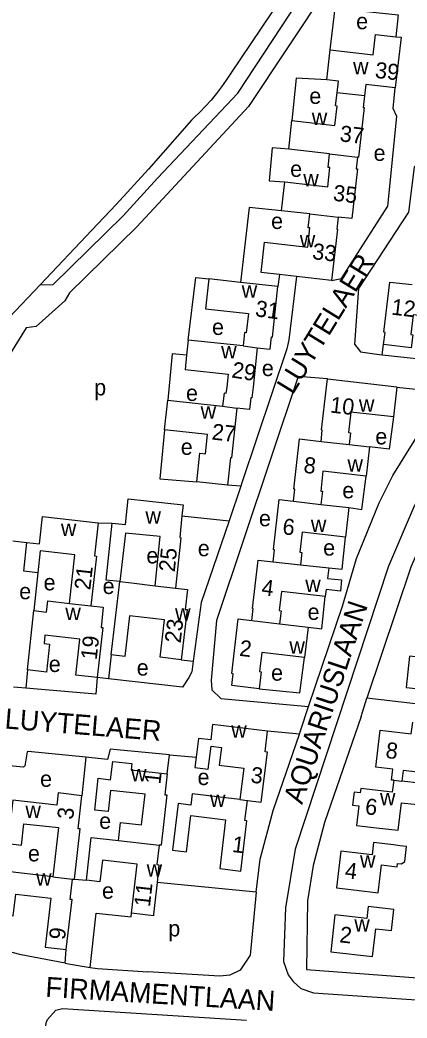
# Model space of a CAD drawing. Extents: x 161936 to 163647, y 386450 to 388633.
# Drawn here: x 162656.6 to 162752.9, y 386593 to 386841.4 of the extents above; entities that cross this region are included whole.
import ezdxf

# ---------------------------------------------------------------- set-up
doc = ezdxf.new("R2010")
doc.units = 0
for name, color, linetype in [('BLT_Basislijn', 7, 'Continuous'), ('BLT_Bebouwing', 7, 'Continuous'), ('BLT_Centroide', 7, 'Continuous'), ('BLT_Huisnummer', 7, 'Continuous'), ('BLT_Onderverdeling_panden', 7, 'Continuous'), ('BLT_Straatnaam', 7, 'Continuous')]:
    doc.layers.add(name, color=color, linetype=linetype)

msp = doc.modelspace()

# ---------------------------------------------------------------- linework, layer by layer
at = {"layer": 'BLT_Basislijn'}
for p, q in [((162732, 386862.15), (162709.09, 386828.13)), ((162750.74, 386842.67), (162750.17, 386837.23)), ((162674.53, 386789.05), (162661.65, 386775.48)), ((162721.2, 386778.06), (162720.81, 386775.09)), ((162661.65, 386775.48), (162653.95, 386767.36)), ((162746.76, 386758.08), (162747.11, 386760.63)), ((162711.6, 386725.38), (162708.25, 386725.6)), ((162696.93, 386717.96), (162708.67, 386716.76)), ((162654.83, 386711.78), (162658.39, 386711.38)), ((162661.05, 386703.83), (162660.12, 386694.4)), ((162679.35, 386683.36), (162678.69, 386677.4)), ((162696.76, 386682.16), (162699.76, 386681.84)), ((162658.48, 386679.66), (162658.1, 386675.11)), ((162678.69, 386677.4), (162675.89, 386677.71)), ((162658.1, 386675.11), (162655.04, 386675.38)), ((162741.49, 386668.06), (162742.91, 386672.59)), ((162726.15, 386663.63), (162718.24, 386664.38)), ((162672.99, 386657.9), (162672.04, 386648.34)), ((162693.29, 386653.74), (162693.81, 386658.52)), ((162693.81, 386658.52), (162700.46, 386657.92)), ((162670.18, 386627.54), (162673.19, 386627.3)), ((162715.4, 386624.31), (162690.74, 386626.76)), ((162667.91, 386606.68), (162668.16, 386610.02))]:
    msp.add_line(p, q, dxfattribs=at)
for points in [[(162661.65, 386775.48), (162664.93, 386775.58), (162682.28, 386792.61), (162690.83, 386802.02), (162710.87, 386823.14), (162730.35, 386852.86), (162734.26, 386855.57), (162737.03, 386856.36), (162752.51, 386857.26)], [(162751.78, 386853.1), (162737.76, 386852.15), (162733.21, 386849.62), (162713.48, 386819.82), (162685.72, 386789.9), (162668.98, 386773.51), (162667.84, 386771.52), (162660.65, 386765.14), (162658.15, 386764.81), (162649.02, 386750.01), (162641.22, 386740.6), (162625.22, 386726.02), (162609.61, 386709.09), (162600, 386697.67), (162591.31, 386687.35), (162590.52, 386686.01), (162600, 386682.53), (162607, 386679.96), (162609.68, 386679.36), (162610.07, 386679.27)], [(162733.82, 386833.96), (162735.09, 386844.31), (162750.74, 386842.67)], [(162709.09, 386828.13), (162707.96, 386826.4), (162706.77, 386824.71), (162705.52, 386823.06), (162704.2, 386821.47), (162702.83, 386819.93), (162701.39, 386818.44), (162699.9, 386817.01), (162699.32, 386816.48)], [(162732.97, 386826.47), (162725.4, 386826.9), (162724.31, 386816.37)], [(162734.19, 386776.59), (162736.65, 386777.01), (162748.17, 386795.09), (162750.4, 386817.37), (162749.5, 386819.33), (162750.03, 386824.48)], [(162699.32, 386816.48), (162688.61, 386804.27), (162680.54, 386795.43), (162674.53, 386789.05)], [(162723.5, 386809.22), (162719.37, 386809.53), (162718.61, 386801.37), (162722.5, 386801.07)], [(162767.29, 386805.44), (162757.02, 386806.44), (162754.73, 386804.72), (162753.3, 386793.58), (162740.88, 386774.54), (162739.9, 386760.72), (162741.39, 386758.8), (162745.4, 386758.23), (162746.76, 386758.08)], [(162721.7, 386793.93), (162713.68, 386794.7), (162711.55, 386776.09)], [(162698.51, 386761.73), (162700.39, 386777.26), (162703.62, 386776.94)], [(162725.48, 386777.57), (162723.55, 386761.81), (162723.01, 386759.52), (162711.88, 386726.2), (162711.6, 386725.38)], [(162698.1, 386757.93), (162694.51, 386758.33), (162693.42, 386746.79)], [(162746.76, 386758.08), (162762.29, 386756.42), (162763.95, 386756.26)], [(162733.12, 386752.06), (162725.82, 386752.65), (162705.52, 386691.96), (162704.24, 386677.1), (162704.4, 386674.7), (162706.63, 386672.55), (162728.43, 386670.51)], [(162750.43, 386750), (162755.86, 386749.4), (162761.5, 386747.49)], [(162728.43, 386670.51), (162736.88, 386695.49), (162740.37, 386707.4), (162746.01, 386721.18), (162749.44, 386728.03), (162761.5, 386747.49)], [(162776.6, 386744.83), (162775.59, 386745.44), (162772.77, 386745.82), (162771.8, 386745.7), (162769.54, 386744.35), (162768.33, 386743.18), (162760.9, 386731.43), (162754.74, 386720.41), (162748.33, 386705.49), (162725.09, 386634.99), (162722.73, 386620.46), (162722.23, 386607.04), (162723.34, 386603.79), (162724.64, 386602.11), (162726.53, 386600.36), (162729.65, 386599.25), (162771.09, 386596.47), (162775.81, 386597.36), (162778.89, 386601.28)], [(162776.6, 386744.83), (162764.56, 386727.23), (162758.39, 386715.61), (162753.9, 386705.17), (162742.91, 386672.59)], [(162749.59, 386742.63), (162748.52, 386734.54), (162743.61, 386735.15)], [(162692.61, 386739.37), (162691.46, 386727.18), (162700.65, 386726.43)], [(162738.45, 386720.03), (162741.72, 386719.58), (162742.79, 386727.89)], [(162711.6, 386725.38), (162708.67, 386716.76)], [(162676.06, 386716.25), (162679.55, 386716.12)], [(162708.67, 386716.76), (162701.76, 386696.44), (162699.76, 386681.84)], [(162733.48, 386705.02), (162736.77, 386704.72), (162737.62, 386712.71)], [(162728.34, 386690.29), (162731.73, 386689.89), (162732.58, 386697.87)], [(162716.14, 386674.93), (162726.27, 386673.97), (162727.45, 386682.74)], [(162699.76, 386681.84), (162699.39, 386679.15), (162698.68, 386677.73), (162697.07, 386675.33), (162678.69, 386677.4)], [(162675.89, 386677.71), (162675.5, 386673.58), (162658.1, 386675.11)], [(162793.61, 386662.98), (162782.87, 386663.35), (162780.64, 386668.25), (162742.91, 386672.59)], [(162726.15, 386663.63), (162726.46, 386664.51), (162728.43, 386670.51)], [(162741.49, 386668.06), (162732.42, 386641.67), (162729.55, 386630.94), (162728.16, 386622.13), (162727.96, 386605.07), (162778.89, 386601.28)], [(162715.4, 386624.31), (162716.37, 386632.57), (162719.63, 386644.67), (162726.15, 386663.63)], [(162693.81, 386658.52), (162679.11, 386659.94), (162678.46, 386657.38), (162673.78, 386657.83), (162672.99, 386657.9)], [(162672.99, 386657.9), (162658.66, 386659.3), (162658.42, 386659.23), (162657.84, 386655.74), (162657.53, 386655.47), (162653.1, 386655.84), (162652.46, 386655.92)], [(162715.4, 386624.31), (162713.95, 386608.63), (162711.41, 386604.91), (162708.89, 386603.71), (162706.4, 386603.44), (162688.46, 386604.51)], [(162674.08, 386605.62), (162675.64, 386619.09), (162684.31, 386618.19), (162684.4, 386619.09)], [(162667.91, 386606.68), (162656.96, 386608.74), (162648.57, 386610.86), (162648.07, 386611.04)], [(162667.91, 386606.68), (162668.68, 386606.53), (162674.08, 386605.62)], [(162674.08, 386605.62), (162675.92, 386605.31), (162688.46, 386604.51)], [(162700.89, 386563.47), (162664.84, 386567.62), (162663.18, 386568.3), (162661.66, 386570.04), (162661.31, 386572.71), (162663.15, 386591.79), (162663.47, 386592.62), (162665.57, 386594.96), (162667.26, 386595.36), (162713.01, 386592.44)]]:
    msp.add_lwpolyline(points, dxfattribs=at)
at = {"layer": 'BLT_Bebouwing'}
for p, q in [((162732.97, 386826.47), (162733.82, 386833.96)), ((162723.5, 386809.22), (162724.31, 386816.37)), ((162733.69, 386808.06), (162723.5, 386809.22)), ((162721.7, 386793.93), (162722.5, 386801.07)), ((162728.75, 386793.13), (162721.7, 386793.93)), ((162711.55, 386776.09), (162703.62, 386776.94)), ((162725.48, 386777.57), (162721.2, 386778.06)), ((162734.19, 386776.59), (162725.48, 386777.57)), ((162720.81, 386775.09), (162711.55, 386776.09)), ((162698.51, 386761.73), (162698.1, 386757.93)), ((162712.17, 386760.26), (162698.51, 386761.73)), ((162750.43, 386750), (162749.59, 386742.63)), ((162692.61, 386739.37), (162693.42, 386746.79)), ((162693.42, 386746.79), (162707.06, 386745.31)), ((162738.53, 386735.72), (162743.61, 386735.15)), ((162743.61, 386735.15), (162742.79, 386727.89)), ((162708.25, 386725.6), (162700.65, 386726.43)), ((162731.52, 386720.81), (162738.45, 386720.03)), ((162738.45, 386720.03), (162737.62, 386712.71)), ((162726.4, 386705.82), (162733.48, 386705.02)), ((162679.35, 386683.36), (162681.5, 386701.62)), ((162681.5, 386701.62), (162684.4, 386701.28)), ((162684.4, 386701.28), (162690.25, 386700.59)), ((162658.48, 386679.66), (162660.12, 386694.4)), ((162721.22, 386691.12), (162728.34, 386690.29)), ((162728.34, 386690.29), (162727.45, 386682.74)), ((162669.7, 386627.6), (162670.18, 386627.54)), ((162689.89, 386618.47), (162684.4, 386619.09))]:
    msp.add_line(p, q, dxfattribs=at)
for points in [[(162733.82, 386833.96), (162744.55, 386832.74), (162745.13, 386837.8), (162750.17, 386837.23)], [(162750.17, 386837.23), (162751.46, 386837.09), (162750.03, 386824.48)], [(162735.52, 386823.25), (162735.85, 386826.14), (162732.97, 386826.47)], [(162750.03, 386824.48), (162742.69, 386825.31), (162742.37, 386822.47)], [(162724.31, 386816.37), (162735, 386815.16), (162735.55, 386819.95), (162735.15, 386819.99), (162735.52, 386823.25)], [(162742.37, 386822.47), (162742.05, 386819.64), (162742.29, 386819.61), (162740.89, 386807.22), (162740.65, 386807.25)], [(162722.5, 386801.07), (162733.21, 386799.85), (162733.76, 386804.66), (162733.31, 386804.71), (162733.69, 386808.06)], [(162740.65, 386807.25), (162740.32, 386804.36), (162740.59, 386804.33), (162739.18, 386791.94), (162735.82, 386792.32)], [(162721.2, 386778.06), (162716.67, 386778.57), (162717.52, 386786.07), (162728.22, 386784.86), (162728.76, 386789.63), (162728.36, 386789.68), (162728.75, 386793.13)], [(162735.82, 386792.32), (162735.48, 386789.35), (162735.64, 386789.33), (162734.19, 386776.59)], [(162703.62, 386776.94), (162702.81, 386769.46), (162713.48, 386768.3), (162712.96, 386763.56), (162712.53, 386763.61), (162712.17, 386760.26)], [(162715.69, 386759.78), (162718.88, 386759.43), (162719.21, 386762.51), (162719.45, 386762.48), (162720.81, 386775.09)], [(162747.11, 386760.63), (162747.46, 386763.64), (162747.21, 386763.67), (162748.67, 386776.16), (162754.19, 386775.52)], [(162765.14, 386766.74), (162754.49, 386767.99), (162753.92, 386763.08), (162754.36, 386763.03), (162753.99, 386759.82), (162747.11, 386760.63)], [(162715.69, 386759.78), (162714.64, 386750), (162714.35, 386747.36), (162714.08, 386747.39), (162713.76, 386744.41), (162710.57, 386744.75)], [(162698.1, 386757.93), (162697.72, 386754.42), (162708.42, 386753.26), (162708.07, 386750), (162707.9, 386748.47), (162707.41, 386748.52), (162707.06, 386745.31)], [(162731.55, 386736.5), (162731.86, 386739.33), (162731.69, 386739.35), (162732.89, 386750), (162733.12, 386752.06)], [(162733.12, 386752.06), (162750.44, 386750.11), (162750.43, 386750)], [(162710.57, 386744.75), (162709.24, 386732.42), (162708.99, 386732.44), (162708.25, 386725.6)], [(162749.59, 386742.63), (162738.97, 386743.82), (162738.4, 386738.74), (162738.87, 386738.68), (162738.53, 386735.72)], [(162700.65, 386726.43), (162701.42, 386733.57), (162702.8, 386733.42), (162703.31, 386738.22), (162692.61, 386739.37)], [(162724.7, 386721.66), (162725.03, 386724.62), (162724.81, 386724.64), (162726.21, 386737.11), (162731.55, 386736.5)], [(162742.79, 386727.89), (162732.03, 386729.1), (162731.47, 386724.14), (162731.89, 386724.09), (162731.52, 386720.81)], [(162679.55, 386716.12), (162682.88, 386715.79), (162683.53, 386722.23), (162697.23, 386720.76), (162696.93, 386717.96)], [(162719.65, 386706.56), (162719.99, 386709.55), (162719.76, 386709.57), (162721.17, 386722.06), (162724.7, 386721.66)], [(162658.39, 386711.38), (162661.53, 386711.03), (162662.28, 386717.78)], [(162662.28, 386717.78), (162676.06, 386716.25)], [(162696.93, 386717.96), (162696.38, 386712.56), (162696.65, 386712.53), (162695.37, 386699.99)], [(162676.06, 386716.25), (162675.15, 386708.01), (162675.66, 386707.95), (162674.29, 386695.59)], [(162681.5, 386701.62), (162678.11, 386701.96), (162679.55, 386716.12)], [(162690.25, 386700.59), (162691.49, 386712.82), (162682.92, 386713.69), (162681.5, 386701.62)], [(162737.62, 386712.71), (162726.84, 386713.93), (162726.28, 386708.95), (162726.74, 386708.9), (162726.4, 386705.82)], [(162661.05, 386703.83), (162657.59, 386704.21), (162658.39, 386711.38)], [(162668.96, 386696.19), (162670.31, 386708.32), (162661.65, 386709.28), (162661.05, 386703.83)], [(162714.36, 386691.95), (162714.7, 386694.92), (162714.53, 386694.94), (162715.91, 386706.98), (162719.65, 386706.56)], [(162733.48, 386705.02), (162733.15, 386702.4), (162736.63, 386702.05), (162736.4, 386699.25), (162732.81, 386699.68), (162732.58, 386697.87)], [(162695.37, 386699.99), (162698.3, 386699.65), (162697.72, 386694.71), (162698.23, 386694.65), (162696.76, 386682.16)], [(162732.58, 386697.87), (162721.7, 386699.15), (162721.14, 386694.4), (162721.6, 386694.34), (162721.22, 386691.12)], [(162660.12, 386694.4), (162663.26, 386694.05), (162663.57, 386696.79), (162668.96, 386696.19)], [(162674.29, 386695.59), (162677.37, 386695.25), (162676.81, 386690.22), (162677.28, 386690.17), (162675.89, 386677.71)], [(162696.76, 386682.16), (162691.49, 386682.78), (162692.58, 386692.11), (162683.9, 386693.13), (162682.71, 386682.96), (162679.35, 386683.36)], [(162716.14, 386674.93), (162709.33, 386675.73), (162709.68, 386678.67), (162709.32, 386678.71), (162710.92, 386692.36), (162714.36, 386691.95)], [(162675.89, 386677.71), (162670.54, 386678.31), (162671.54, 386687.32), (162662.87, 386688.29), (162662.63, 386686.18), (162664.02, 386686.02), (162663.25, 386679.12), (162658.48, 386679.66)], [(162760.67, 386686.33), (162759.24, 386686.48), (162758.81, 386682.45), (162753.56, 386683.02), (162752.73, 386675.3), (162762.24, 386674.28), (162762.8, 386679.53), (162766.34, 386679.15), (162766.88, 386684.12), (162767.03, 386685.52)], [(162727.45, 386682.74), (162716.8, 386683.99), (162716.24, 386679.25), (162716.64, 386679.2), (162716.14, 386674.93)], [(162718.24, 386664.38), (162704.55, 386666.04), (162704.09, 386662.21), (162701.02, 386662.58), (162700.46, 386657.92)], [(162749.63, 386652.18), (162749.08, 386652.24), (162749.41, 386654.95), (162745.14, 386655.47), (162746.25, 386664.66), (162754, 386663.72), (162754.35, 386666.67)], [(162761.07, 386665.85), (162760.46, 386660.89), (162760.43, 386660.62), (162756.39, 386661.11), (162755.55, 386654.2), (162751.98, 386654.64), (162751.66, 386651.94)], [(162713.23, 386647.14), (162716.69, 386646.72), (162718.2, 386659.17), (162717.62, 386659.24), (162718.24, 386664.38)], [(162700.46, 386657.92), (162700.15, 386655.35), (162703.49, 386654.94), (162704.18, 386660.63), (162706.77, 386660.32), (162706.24, 386655.93), (162712.3, 386655.19), (162711.35, 386647.37)], [(162681.17, 386637.19), (162681.67, 386641.63), (162686.9, 386641.05), (162687.76, 386648.69), (162679.14, 386649.66), (162678.55, 386644.39), (162675.23, 386644.77), (162676.12, 386652.67), (162679.19, 386652.32), (162679.73, 386656.88), (162684.5, 386656.34), (162684.32, 386654.75), (162693.29, 386653.74)], [(162693.29, 386653.74), (162692.71, 386648.58), (162693.17, 386648.53), (162691.76, 386636.01), (162691.26, 386636.06)], [(162749.63, 386652.18), (162749.28, 386649.18), (162741.45, 386650.1), (162741.32, 386649.07), (162739.78, 386649.24), (162739.41, 386645.95), (162740.94, 386645.78), (162740.37, 386640.95), (162745.34, 386640.37), (162750.74, 386639.74), (162751.54, 386646.57), (162755.43, 386646.11), (162756.05, 386651.42), (162751.66, 386651.94)], [(162672.04, 386648.34), (162666.13, 386649.02), (162665.78, 386645.96), (162654.86, 386647.21)], [(162670.18, 386627.54), (162671.61, 386640.06), (162671.1, 386640.11), (162672.04, 386648.34)], [(162711.35, 386647.37), (162699.46, 386648.81), (162699.12, 386646), (162695.98, 386646.38), (162694.58, 386634.8), (162698.1, 386634.37), (162699.18, 386643.37), (162707.81, 386642.32), (162706.34, 386630.19), (162711.59, 386629.56), (162713.11, 386642.08), (162712.62, 386642.14), (162713.23, 386647.14)], [(162654.86, 386647.21), (162653.62, 386636.4), (162657.01, 386636.01), (162657.63, 386641.37), (162666.26, 386640.38), (162664.85, 386628.15)], [(162673.19, 386627.3), (162674.39, 386637.95), (162681.17, 386637.19)], [(162691.26, 386636.06), (162690.71, 386631.19), (162691.23, 386631.13), (162690.74, 386626.76)], [(162749.55, 386636.07), (162744.58, 386636.65), (162744.23, 386633.66), (162736.46, 386634.57), (162735.39, 386625.41), (162740.36, 386624.83), (162745.78, 386624.19), (162746.59, 386631.09), (162750.51, 386630.64), (162750.61, 386631.49), (162751.59, 386631.37), (162752.36, 386631.93), (162752.8, 386635.69), (162751.12, 386635.88), (162749.55, 386636.07)], [(162684.4, 386619.09), (162685.77, 386631.29), (162677.15, 386632.26), (162676.54, 386626.92), (162673.19, 386627.3)], [(162664.85, 386628.15), (162652.82, 386629.53), (162651.6, 386618.86), (162654.99, 386618.47), (162655.61, 386623.86), (162664.32, 386622.85), (162662.91, 386610.62), (162668.16, 386610.02)], [(162668.16, 386610.02), (162669.59, 386622.48), (162669.12, 386622.53), (162669.7, 386627.6)], [(162690.74, 386626.76), (162689.85, 386618.87), (162689.89, 386618.47)], [(162744.37, 386608.31), (162745.15, 386615.22), (162749.07, 386614.78), (162749.66, 386620.03), (162743.24, 386620.75), (162742.9, 386617.76), (162735.02, 386618.65), (162733.99, 386609.48), (162744.37, 386608.31)]]:
    msp.add_lwpolyline(points, dxfattribs=at)
at = {"layer": 'BLT_Onderverdeling_panden'}
for p, q in [((162742.37, 386822.47), (162735.52, 386823.25)), ((162733.69, 386808.06), (162740.65, 386807.25)), ((162728.75, 386793.13), (162735.82, 386792.32)), ((162712.17, 386760.26), (162715.69, 386759.78)), ((162707.06, 386745.31), (162710.57, 386744.75)), ((162731.55, 386736.5), (162738.53, 386735.72)), ((162724.7, 386721.66), (162731.52, 386720.81)), ((162719.65, 386706.56), (162726.4, 386705.82)), ((162690.25, 386700.59), (162695.37, 386699.99)), ((162668.96, 386696.19), (162674.29, 386695.59)), ((162714.36, 386691.95), (162721.22, 386691.12)), ((162749.63, 386652.18), (162751.66, 386651.94)), ((162711.35, 386647.37), (162713.23, 386647.14)), ((162681.17, 386637.19), (162691.26, 386636.06)), ((162664.85, 386628.15), (162669.7, 386627.6))]:
    msp.add_line(p, q, dxfattribs=at)

# ---------------------------------------------------------------- texts
at = {"layer": 'BLT_Centroide'}
for s, p in [('e', (162740.29, 386839.09)), ('w', (162739.52, 386827.89)), ('e', (162728.63, 386820.5)), ('w', (162729.24, 386815.25)), ('e', (162744.62, 386806.32)), ('e', (162723.87, 386802.34)), ('w', (162727.13, 386800)), ('e', (162719.12, 386789.37)), ('w', (162726.26, 386784.84)), ('w', (162711.81, 386772.27)), ('e', (162704.43, 386763)), ('w', (162706.7, 386757.14)), ('e', (162716.82, 386752.76)), ('p', (162675.11, 386747.96)), ('e', (162697.95, 386746.57)), ('w', (162740.97, 386743.88)), ('w', (162701.59, 386742.16)), ('e', (162745.05, 386735.76)), ('e', (162696.65, 386733.16)), ('w', (162738.12, 386728.97)), ('e', (162736.84, 386722.35)), ('w', (162687.86, 386716.03)), ('e', (162716.1, 386715.39)), ('w', (162729.01, 386713.94)), ('w', (162666.83, 386713)), ('e', (162700.89, 386707.93)), ('e', (162732.08, 386708.09)), ('e', (162688.09, 386706.14)), ('e', (162662.52, 386699.44)), ('w', (162727.62, 386699.06)), ('e', (162656.46, 386697.23)), ('e', (162677.21, 386698.53)), ('w', (162667.92, 386692.02)), ('w', (162695.23, 386691.88)), ('e', (162728.2, 386692.09)), ('w', (162723.66, 386683.66)), ('e', (162663.81, 386679.12)), ('e', (162685.69, 386678.23)), ('e', (162719.12, 386676.96)), ('w', (162709.2, 386662.75)), ('w', (162684.27, 386651.92)), ('e', (162661.65, 386650.54)), ('e', (162700.83, 386650.98)), ('w', (162703.91, 386645.53)), ('w', (162746.21, 386645.97)), ('w', (162657.99, 386642.82)), ('e', (162676.36, 386640.09)), ('e', (162658.63, 386631.99)), ('w', (162741.24, 386630.41)), ('w', (162688.16, 386628.22)), ('w', (162660.66, 386625.95)), ('e', (162677.05, 386622.7)), ('w', (162739.82, 386614.53)), ('p', (162693.54, 386613.31))]:
    msp.add_text(s, height=4, dxfattribs=at).set_placement(p)
at = {"layer": 'BLT_Huisnummer'}
for s, rotation, p in [('39', 353.5425, (162744.84, 386827.01)), ('37', 353.315, (162736.06, 386811.21)), ('35', 353.458, (162734.4, 386796.43)), ('33', 353.5349, (162729.23, 386781.9)), ('31', 352.2522, (162715.01, 386767.68)), ('12', 353.3365, (162748.9, 386768.08)), ('29', 350.9116, (162709.14, 386752.45)), ('10', 353.5887, (162733.68, 386743.71)), ('27', 353.8326, (162704.23, 386736.99)), ('8', 352.8636, (162727.06, 386728.75)), ('6', 353.6785, (162721.82, 386713.41)), ('25', 84.2039, (162695.15, 386703.91)), ('21', 83.6512, (162674.13, 386699.38)), ('4', 353.1227, (162716.59, 386698.26)), ('23', 83.3037, (162696.61, 386686.18)), ('19', 83.624, (162675.72, 386682.02)), ('2', 353.3053, (162711.08, 386683.16)), ('8', 353.0859, (162747.47, 386657.76)), ('3', 353.1011, (162713.89, 386651.61)), ('1', 83.5696, (162691.56, 386651.05)), ('6', 353.3042, (162742.36, 386643.76)), ('3', 83.4492, (162669.84, 386642.26)), ('1', 353.094, (162709.27, 386634.36)), ('4', 353.3283, (162737.34, 386627.83)), ('11', 83.5788, (162688.97, 386620.56)), ('9', 83.4474, (162667.82, 386612.35)), ('2', 353.5429, (162736.02, 386611.87))]:
    msp.add_text(s, height=4, rotation=rotation, dxfattribs=at).set_placement(p)
at = {"layer": 'BLT_Straatnaam'}
for s, rotation, p in [('LUYTELAER', 58.4453, (162724.5, 386747.93)), ('AQUARIUSLAAN', 71.7601, (162726.84, 386645.98)), ('LUYTELAER', 355.4027, (162652.73, 386665.08)), ('FIRMAMENTLAAN', 356.4671, (162662.88, 386598.27))]:
    msp.add_text(s, height=5, rotation=rotation, dxfattribs=at).set_placement(p)

doc.saveas('drawing.dxf')
